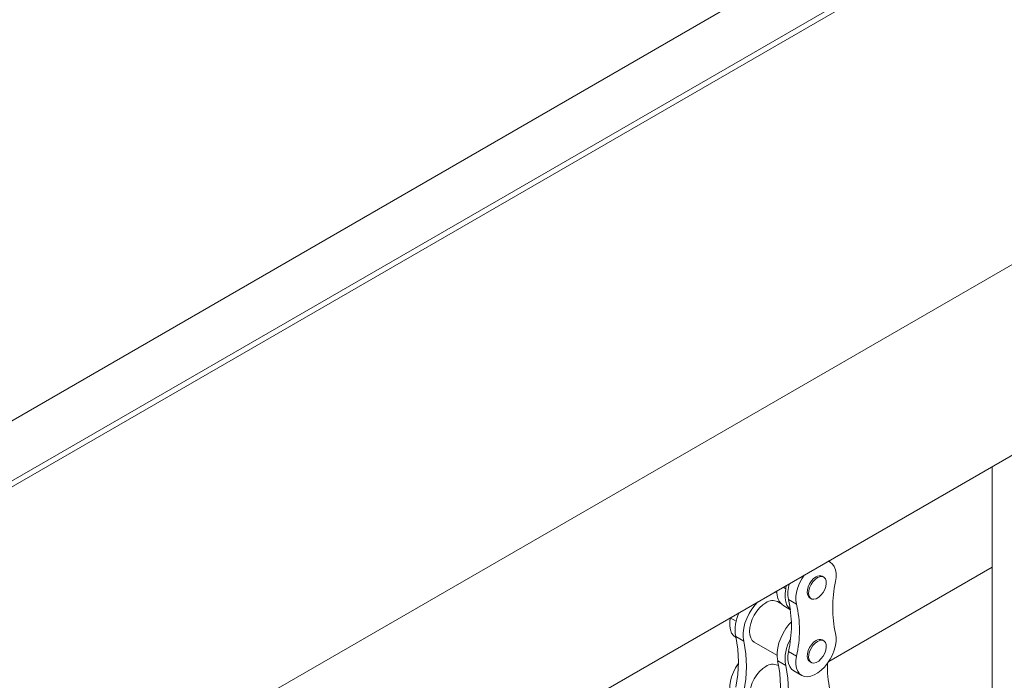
# Model space of a CAD drawing. Header units: millimetres. Extents: x 450 to 25135, y 150 to 17673.
# Tile 410 of 463: x 22015 to 22416, y 12036 to 12304. Entities that reach past the tile are written whole.
import ezdxf

# ---------------------------------------------------------------- set-up
doc = ezdxf.new("R2010")
doc.units = ezdxf.units.MM
doc.linetypes.add('SLD-Centrada-doble', pattern=[12.7, 6.35, -1.27, 1.27, -1.27, 1.27, -1.27])
doc.linetypes.add('SLD-Continua', pattern=[0])
doc.layers.add('OCULTA', color=8, linetype='SLD-Continua')

msp = doc.modelspace()

# ---------------------------------------------------------------- linework, layer by layer
at = {"layer": 'OCULTA', "linetype": 'SLD-Continua', "lineweight": 18, "ltscale": 30}
for p, q in [((21905.69, 12055.4), (23086.56, 12736.93)), ((21905.69, 12079.89), (23044.13, 12736.93)), ((21905.69, 12052.95), (23086.56, 12734.48)), ((21905.69, 12052.95), (23086.56, 12734.48)), ((23086.56, 12589.94), (21905.69, 11908.4)), ((22895.64, 12402.16), (21541.53, 11620.64)), ((22411.27, 12022.83), (22411.27, 12122.61)), ((22345.36, 12083.63), (22344.55, 12084.1)), ((22344.7, 12043.21), (22411.27, 12081.63)), ((22344.7, 12043.21), (22411.27, 12081.63)), ((22344.7, 12043.21), (22411.27, 12081.63)), ((22344.7, 12043.21), (22411.27, 12081.63)), ((22345.21, 12083.72), (22345.06, 12084.39)), ((22342.69, 12077.64), (22342.1, 12077.98)), ((22327.44, 12074.22), (22327.2, 12072.9)), ((22323.4, 12071.89), (22323.64, 12071.75)), ((22325.17, 12066.93), (22323.91, 12067.66)), ((22326.38, 12065.91), (22329.13, 12064.32)), ((22337.01, 12069.15), (22337.59, 12068.81)), ((22306.77, 12053.13), (22306.92, 12053.05)), ((22314.39, 12051.16), (22323.64, 12045.82)), ((22342.69, 12051.71), (22342.1, 12052.05)), ((22324.38, 12041.46), (22323.91, 12041.73)), ((22337.01, 12043.22), (22337.59, 12042.88)), ((22330.47, 12039.45), (22333.74, 12037.57))]:
    msp.add_line(p, q, dxfattribs=at)
at = {"layer": 'OCULTA', "linetype": 'SLD-Centrada-doble', "lineweight": 18, "ltscale": 30}
for p, q in [((22327.2, 12072.9), (22326.17, 12073.49)), ((22331.6, 12066.58), (22328.33, 12068.46)), ((22304.63, 12061), (22307.03, 12059.62)), ((22306.83, 12053.42), (22310.1, 12051.53)), ((22331.6, 12045.44), (22328.33, 12047.32)), ((22327.2, 12041.66), (22323.93, 12043.55))]:
    msp.add_line(p, q, dxfattribs=at)
at = {"layer": 'OCULTA', "linetype": 'SLD-Continua', "lineweight": 18, "ltscale": 30, "flags": 128}
for points in [[(22347.51, 12075.76), (22347.75, 12077.52), (22347.74, 12079.17), (22347.48, 12080.64), (22346.99, 12081.9), (22346.27, 12082.91), (22345.35, 12083.64), (22344.42, 12084.02)], [(22334.68, 12078.4), (22333.76, 12076.95), (22332.84, 12075.16), (22332.12, 12073.32), (22331.62, 12071.49), (22331.37, 12069.72), (22331.36, 12068.07), (22331.6, 12066.58)], [(22339.55, 12077.72), (22338.58, 12077.01), (22337.68, 12076.04), (22336.92, 12074.88), (22336.35, 12073.63), (22336.02, 12072.37), (22335.96, 12071.2), (22336.16, 12070.21), (22336.61, 12069.46), (22337.01, 12069.15)], [(22340.14, 12077.39), (22339.17, 12076.67), (22338.27, 12075.7), (22337.51, 12074.54), (22336.94, 12073.29), (22336.61, 12072.04), (22336.54, 12070.87), (22336.74, 12069.87), (22337.2, 12069.13), (22337.87, 12068.68), (22338.7, 12068.58), (22339.65, 12068.82), (22340.63, 12069.39), (22341.57, 12070.24), (22342.41, 12071.31), (22343.08, 12072.52), (22343.53, 12073.79), (22343.73, 12075.01), (22343.67, 12076.11), (22343.34, 12076.98), (22342.77, 12077.58), (22342.01, 12077.86), (22341.11, 12077.79), (22340.14, 12077.39)], [(22323.65, 12071.46), (22323.6, 12071.46), (22322.59, 12071.42)], [(22327.2, 12072.9), (22326.94, 12070.99), (22326.94, 12069.21), (22327.19, 12067.6), (22327.69, 12066.2), (22328.43, 12065.06), (22329.13, 12064.38)], [(22315.71, 12067.45), (22314.71, 12066.33), (22313.41, 12064.61), (22312.28, 12062.75), (22311.33, 12060.79), (22310.6, 12058.8), (22310.1, 12056.83), (22309.84, 12054.92), (22309.84, 12053.14), (22310.1, 12051.53)], [(22319.15, 12067.19), (22317.84, 12066.28), (22316.57, 12065.11), (22315.41, 12063.72), (22314.39, 12062.16), (22313.55, 12060.5), (22312.93, 12058.79), (22312.55, 12057.11), (22312.42, 12055.52), (22312.55, 12054.08), (22312.93, 12052.84), (22313.55, 12051.85), (22314.39, 12051.16), (22314.39, 12051.16)], [(22304.63, 12061), (22304.39, 12059.24), (22304.4, 12057.6), (22304.65, 12056.12), (22305.15, 12054.86), (22305.87, 12053.85), (22306.77, 12053.13)], [(22329.5, 12059.42), (22328.54, 12058.35), (22327.24, 12056.63), (22326.11, 12054.76), (22325.16, 12052.81), (22324.43, 12050.82), (22323.93, 12048.85), (22323.67, 12046.94), (22323.67, 12045.16), (22323.93, 12043.55)], [(22331.6, 12045.44), (22331.36, 12043.67), (22331.37, 12042.03), (22331.62, 12040.55), (22332.12, 12039.29), (22332.84, 12038.28), (22333.76, 12037.56), (22334.85, 12037.13), (22336.09, 12037.03), (22337.43, 12037.24), (22338.84, 12037.77), (22340.27, 12038.59), (22341.67, 12039.69), (22343.01, 12041.02), (22344.25, 12042.56), (22345.35, 12044.25), (22346.27, 12046.04), (22346.99, 12047.88), (22347.48, 12049.71), (22347.74, 12051.48), (22347.75, 12053.13), (22347.51, 12054.62)], [(22339.55, 12051.8), (22338.58, 12051.08), (22337.68, 12050.11), (22336.92, 12048.95), (22336.35, 12047.7), (22336.02, 12046.45), (22335.96, 12045.28), (22336.16, 12044.28), (22336.61, 12043.54), (22337.01, 12043.22)], [(22340.14, 12051.46), (22339.17, 12050.74), (22338.27, 12049.77), (22337.51, 12048.62), (22336.94, 12047.36), (22336.61, 12046.11), (22336.54, 12044.94), (22336.74, 12043.94), (22337.2, 12043.2), (22337.87, 12042.76), (22338.7, 12042.65), (22339.65, 12042.89), (22340.63, 12043.46), (22341.57, 12044.31), (22342.41, 12045.38), (22343.08, 12046.6), (22343.53, 12047.86), (22343.73, 12049.09), (22343.67, 12050.18), (22343.34, 12051.06), (22342.77, 12051.66), (22342.01, 12051.93), (22341.11, 12051.86), (22340.14, 12051.46)], [(22328.33, 12047.32), (22328.09, 12045.56), (22328.1, 12043.91), (22328.36, 12042.44), (22328.85, 12041.18), (22329.57, 12040.17), (22330.47, 12039.45)], [(22307.93, 12042.41), (22307.88, 12042.35), (22306.79, 12040.66), (22305.87, 12038.87), (22305.15, 12037.03), (22304.65, 12035.2), (22304.4, 12033.43), (22304.39, 12031.78), (22304.63, 12030.29)], [(22319.15, 12041.26), (22317.84, 12040.35), (22316.57, 12039.18), (22315.41, 12037.79), (22314.39, 12036.23), (22313.55, 12034.57), (22312.93, 12032.87), (22312.55, 12031.19), (22312.42, 12029.59), (22312.55, 12028.15), (22312.93, 12026.91), (22313.55, 12025.93), (22314.39, 12025.23), (22314.39, 12025.23)]]:
    msp.add_lwpolyline(points, dxfattribs=at)
at = {"layer": 'OCULTA', "linetype": 'SLD-Continua', "lineweight": 18, "ltscale": 900}
for centre, radius, start, end in [((22341.04, 12075.67), 2.54, 65.381, 125.9208), ((22340.28, 12070.92), 12.2, 160.4761, 191.6072), ((22394.4, 12065.19), 48.07, 167.2941, 192.7059), ((22330.3, 12071.34), 6.69, 173.7618, 234.1826), ((22321.94, 12063.29), 4.79, 65.6927, 125.6091), ((22281.44, 12057.89), 48.07, 347.2941, 12.7059), ((22284.71, 12056.01), 48.07, 347.2941, 12.7059), ((22322.41, 12056.08), 15.81, 153.4066, 189.7131), ((22259.86, 12043.1), 48.08, 347.6159, 12.3841), ((22263.13, 12041.22), 48.08, 347.6159, 12.3841), ((22343.19, 12044.34), 16.22, 150.0556, 189.4845), ((22341.04, 12049.74), 2.54, 65.381, 125.9208), ((22321.94, 12037.36), 4.79, 65.6927, 125.6091), ((22276.96, 12033.24), 48.08, 347.6159, 12.3841), ((22280.23, 12031.35), 48.08, 347.6159, 12.3841), ((22385.79, 12041.06), 41.61, 178.023, 192.7757)]:
    msp.add_arc(centre, radius, start, end, dxfattribs=at)

doc.saveas('drawing.dxf')
